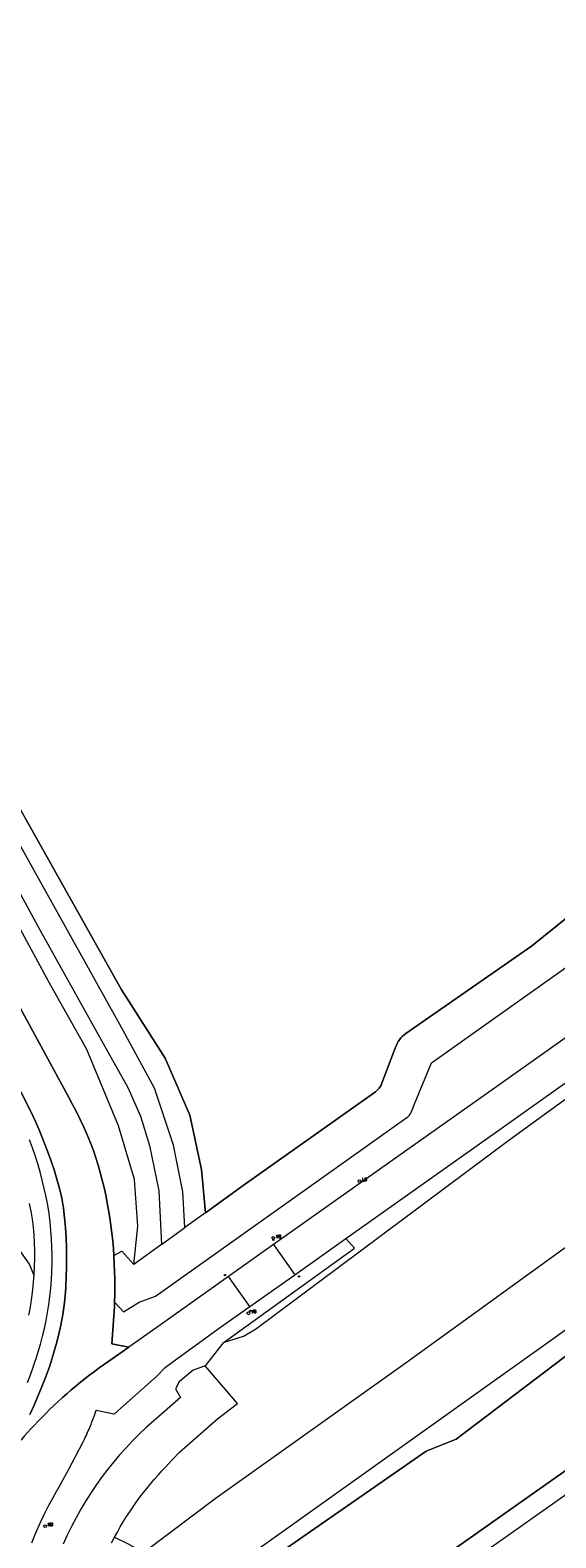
# Model space of a CAD drawing. Header units: metres. Extents: x 138165 to 154469, y 480134 to 494189.
# Tile 864 of 1056: x 148539 to 148634, y 486315 to 486588. Entities that reach past the tile are written whole.
import ezdxf

# ---------------------------------------------------------------- set-up
doc = ezdxf.new("R2010")
doc.units = ezdxf.units.M
doc.header["$LTSCALE"] = 0.001
doc.header["$MEASUREMENT"] = 0
for name, color, linetype, lineweight in [('TOP-L-topo objecten punt', 7, 'Continuous', 0), ('TOP-L-topo objecten vlak', 7, 'Continuous', 0), ('TOP-L-water beschoeiing', 7, 'Continuous', 0)]:
    doc.layers.add(name, color=color, linetype=linetype, lineweight=lineweight)
doc.styles.add('Style-STANDARD', font='STANDARD.shx')

# ---------------------------------------------------------------- blocks, each defined once
blk = doc.blocks.new('121')
at = {"layer": 'TOP-L-topo objecten punt', "color": 7, "linetype": 'Continuous', "lineweight": 0}
blk.add_circle((0, 0), 0.025, dxfattribs=at)
at = {"layer": 'TOP-L-topo objecten punt', "color": 7, "linetype": 'Continuous', "lineweight": 0, "style": 'Style-STANDARD'}
blk.add_text('LD', height=0.06, dxfattribs=at).set_placement((0.0483, 0))
blk = doc.blocks.new('10')
at = {"layer": 'TOP-L-topo objecten punt', "linetype": 'Continuous', "lineweight": 0}
blk.add_circle((0, 0), 0.0125, dxfattribs=at)
blk = doc.blocks.new('14')
at = {"layer": 'TOP-L-topo objecten punt', "color": 7, "linetype": 'Continuous', "lineweight": 0}
blk.add_circle((0, 0), 0.025, dxfattribs=at)
at = {"layer": 'TOP-L-topo objecten punt', "color": 7, "linetype": 'Continuous', "lineweight": 0, "style": 'Style-STANDARD'}
blk.add_text('VB', height=0.06, dxfattribs=at).set_placement((0.0483, 0))
blk = doc.blocks.new('11')
at = {"layer": 'TOP-L-topo objecten punt', "color": 7, "linetype": 'Continuous', "lineweight": 0}
blk.add_circle((0, 0), 0.025, dxfattribs=at)
at = {"layer": 'TOP-L-topo objecten punt', "color": 7, "linetype": 'Continuous', "lineweight": 0, "style": 'Style-STANDARD'}
blk.add_text('AB', height=0.06, dxfattribs=at).set_placement((0.0483, 0))

msp = doc.modelspace()

# ---------------------------------------------------------------- linework, layer by layer
at = {"layer": 'TOP-L-topo objecten vlak', "flags": 128}
for points in [[(149224.7, 486764.21), (149220.12, 486763.36), (148872.21, 486521.49), (148549.21, 486291.37), (148541.85, 486280.9)], [(149244.17, 486752.78), (149243.56, 486755.84), (149073.2, 486635.17), (149062.13, 486628.06), (149000, 486584.29), (148880.36, 486500), (148552.46, 486268.99)], [(148552.46, 486268.99), (148554.63, 486266.09), (148886.24, 486500), (149228.62, 486741.5), (149244.17, 486752.78)], [(148958.36, 486622.74), (148896.42, 486579.22), (148818.73, 486523.76), (148808.15, 486516.14), (148802.96, 486511.96), (148798.62, 486508.36), (148794.76, 486505.24), (148777.19, 486492.75), (148770.95, 486488.84), (148762.96, 486485.24), (148714.49, 486450.42), (148648.02, 486403.53), (148625.38, 486387.13), (148579.6, 486353), (148577.54, 486351.84), (148573.75, 486350.62)], [(148554.14, 486315.53), (148556.49, 486314.42), (148559.4, 486312.75), (148572.3, 486322.53), (148606.83, 486347.08), (148691.71, 486408.45), (148910.37, 486562.41), (148970.62, 486603.96)], [(148570.56, 486374.09), (148569.89, 486381.89), (148567.77, 486391.68), (148563.28, 486401.99), (148555.34, 486414.43), (148538.14, 486445.12), (148518.3, 486481.1), (148488.93, 486532.7), (148478.34, 486550.96), (148473.85, 486559.42), (148468.03, 486572.65), (148465.64, 486578.47), (148464.59, 486582.71), (148464.76, 486585.72), (148464.71, 486586.94), (148461.09, 486584.47)], [(148566.86, 486371.41), (148566.48, 486377.84), (148564.79, 486386.31), (148561.4, 486396.58), (148555.69, 486406.95), (148523.2, 486465.26), (148498.64, 486510.24), (148491.34, 486523.05), (148481.71, 486537.55), (148465.3, 486564.64), (148461.39, 486571.09), (148460.22, 486575.33), (148460.54, 486580.2), (148461.09, 486584.47)], [(148557.66, 486364.75), (148558.38, 486371.67), (148557.75, 486380.09), (148554.89, 486389.77), (148549.17, 486403.58), (148542.35, 486415.65), (148519.33, 486458.03), (148504.88, 486487.4), (148491.39, 486512.33), (148470.75, 486540.42), (148461.86, 486554.4), (148454.4, 486568.05), (148452.65, 486574.24), (148453.27, 486577.72), (148453.59, 486579.69), (148453.79, 486580.88)], [(148457.13, 486581.77), (148456.1, 486578.08), (148456.41, 486573.42), (148458, 486569.51), (148476.52, 486539.45), (148490.6, 486518.5), (148503.3, 486494.47), (148517.16, 486468.22), (148540.66, 486425.15), (148552.09, 486404.62), (148556.53, 486396.68), (148558.86, 486391.5), (148560.45, 486386.2), (148562.14, 486378.06), (148562.61, 486368.34)], [(148554.15, 486357.76), (148554.26, 486357.84), (148555.77, 486356.21), (148558.59, 486357.92), (148561.57, 486359.01), (148606.96, 486391.28), (148607.13, 486391.41), (148607.29, 486391.56), (148607.43, 486391.72), (148607.56, 486391.9), (148607.67, 486392.09), (148607.76, 486392.29), (148608.4, 486393.85), (148611.37, 486401.15), (148636.68, 486419.08), (148642.66, 486423.59), (148663.56, 486431.46), (148707.94, 486463.07), (148772.72, 486508.67), (148817.27, 486540.29)], [(148539.57, 486362.86), (148538.77, 486364.83), (148528.75, 486378.94), (148522.61, 486384.85), (148510.55, 486396.92), (148501.22, 486412.39), (148494.85, 486422.4), (148487.11, 486431.28), (148476.45, 486447.91), (148462.95, 486478.23), (148458.83, 486484.74), (148454.38, 486492.99), (148444.38, 486511.72), (148441.52, 486519.82), (148442.95, 486523.79), (148446.3, 486528.08), (148447.06, 486529.04)], [(148776.15, 486505.14), (148714.11, 486461.23), (148643.01, 486410.89), (148619.86, 486394.5), (148594.02, 486376.24), (148585.31, 486370.08), (148582.89, 486368.37)], [(148848.61, 486499.34), (148774.25, 486446.76), (148745.42, 486428.01), (148716, 486406.48), (148692.28, 486388.32), (148681.45, 486382.17), (148668.72, 486372.5), (148640.76, 486352.14), (148615.87, 486333.25), (148610.46, 486331.05), (148550.88, 486289.75), (148541.16, 486278.34), (148539.57, 486272.55), (148541.2, 486270.26), (148549.49, 486269.32), (148552.46, 486268.99), (148880.36, 486500)], [(148541.16, 486278.34), (148550.88, 486289.75), (148610.46, 486331.05), (148615.87, 486333.25), (148640.76, 486352.14), (148668.72, 486372.5), (148681.45, 486382.17), (148692.28, 486388.32), (148716, 486406.48), (148745.42, 486428.01), (148774.25, 486446.76), (148848.61, 486499.34)], [(148595.94, 486369.45), (148624.39, 486389.62), (148646.86, 486405.51), (148723.26, 486459.62), (148779.98, 486499.69)], [(148538.14, 486445.12), (148555.34, 486414.43), (148563.28, 486401.99), (148567.77, 486391.68), (148569.89, 486381.89), (148570.56, 486374.09), (148577.36, 486379.01), (148600.88, 486395.63), (148601.26, 486395.92), (148601.61, 486396.24), (148601.93, 486396.59), (148602.22, 486396.97), (148604.73, 486403.46), (148605.04, 486404.24), (148605.2, 486404.62), (148605.39, 486404.97), (148605.62, 486405.32), (148605.87, 486405.64), (148606.15, 486405.93), (148606.45, 486406.21), (148606.78, 486406.46), (148629.46, 486422.18), (148636.27, 486427.65)], [(148636.27, 486427.65), (148629.46, 486422.18), (148606.78, 486406.46), (148606.45, 486406.21), (148606.15, 486405.93), (148605.87, 486405.64), (148605.62, 486405.32), (148605.39, 486404.97), (148605.2, 486404.62), (148605.04, 486404.24), (148604.73, 486403.46), (148602.22, 486396.97), (148601.93, 486396.59), (148601.61, 486396.24), (148601.26, 486395.92), (148600.88, 486395.63), (148577.36, 486379.01), (148570.56, 486374.09)], [(148532.9, 486418.71), (148545.82, 486394.98), (148546.57, 486393.65), (148547.29, 486392.3), (148547.97, 486390.93), (148548.61, 486389.55), (148549.22, 486388.15), (148549.8, 486386.73), (148550.33, 486385.31), (148550.78, 486383.99), (148551.2, 486382.66), (148551.58, 486381.33), (148551.94, 486379.98), (148552.26, 486378.62), (148552.56, 486377.26), (148552.83, 486375.9), (148553.08, 486374.53), (148553.31, 486373.16), (148553.51, 486371.78), (148553.67, 486370.39), (148553.82, 486369.01), (148553.94, 486367.62), (148554.02, 486366.36)], [(148538.46, 486334.45), (148539.07, 486335.12), (148539.69, 486335.78), (148540.38, 486336.5), (148541.07, 486337.22), (148541.78, 486337.93), (148542.49, 486338.63), (148543.22, 486339.32), (148543.95, 486340.01), (148544.74, 486340.72), (148545.54, 486341.43), (148546.35, 486342.13), (148547.17, 486342.82), (148548, 486343.49), (148548.84, 486344.16), (148549.68, 486344.81), (148550.54, 486345.45), (148551.4, 486346.09), (148553.15, 486347.31), (148556.74, 486349.84), (148553.67, 486350.44), (148554.13, 486357.08), (148554.15, 486357.76), (148554.2, 486359.62), (148554.2, 486360.9), (148554.19, 486362.17), (148554.16, 486363.45), (148554.11, 486364.84), (148554.03, 486366.23), (148554.02, 486366.36), (148553.94, 486367.62), (148553.82, 486369.01), (148553.67, 486370.39), (148553.51, 486371.78), (148553.31, 486373.16), (148553.08, 486374.53), (148552.83, 486375.9), (148552.56, 486377.26), (148552.26, 486378.62), (148551.94, 486379.98), (148551.58, 486381.33), (148551.2, 486382.66), (148550.78, 486383.99), (148550.33, 486385.31), (148549.8, 486386.73), (148549.22, 486388.15), (148548.61, 486389.55), (148547.97, 486390.93), (148547.29, 486392.3), (148546.57, 486393.65), (148545.82, 486394.98), (148532.9, 486418.71)], [(148538.83, 486337.65), (148539.63, 486339.36), (148540.39, 486341.1), (148541.11, 486342.86), (148541.8, 486344.65), (148542.45, 486346.45), (148543.04, 486348.27), (148543.58, 486350.11), (148543.63, 486350.31), (148544.06, 486351.96), (148544.47, 486353.82), (148544.81, 486355.7), (148545.05, 486357.4), (148545.23, 486359.1), (148545.34, 486360.59), (148545.36, 486360.81), (148545.44, 486362.53), (148545.48, 486364.24), (148545.48, 486365.96), (148545.46, 486367.76), (148545.4, 486369.56), (148545.3, 486371.36), (148545.14, 486373.16), (148544.91, 486374.94), (148544.61, 486376.71), (148544.22, 486378.45), (148543.76, 486380.16), (148543.24, 486381.86), (148542.66, 486383.55), (148542.05, 486385.22), (148541.41, 486386.89), (148540.67, 486388.73), (148539.88, 486390.56), (148539.05, 486392.37), (148537.26, 486395.92)], [(148537.26, 486395.92), (148539.05, 486392.37), (148539.88, 486390.56), (148540.67, 486388.73), (148541.41, 486386.89), (148542.05, 486385.22), (148542.66, 486383.55), (148543.24, 486381.86), (148543.76, 486380.16), (148544.22, 486378.45), (148544.61, 486376.71), (148544.91, 486374.94), (148545.14, 486373.16), (148545.3, 486371.36), (148545.4, 486369.56), (148545.46, 486367.76), (148545.48, 486365.96), (148545.48, 486364.24), (148545.44, 486362.53), (148545.36, 486360.81), (148545.34, 486360.59), (148545.23, 486359.1), (148545.05, 486357.4), (148544.81, 486355.7), (148544.47, 486353.82), (148544.06, 486351.96), (148543.63, 486350.31), (148543.58, 486350.11), (148543.04, 486348.27), (148542.45, 486346.45), (148541.8, 486344.65), (148541.11, 486342.86), (148540.39, 486341.1), (148539.63, 486339.36), (148538.83, 486337.65)], [(148538.45, 486343.45), (148538.98, 486344.81), (148539.47, 486346.19), (148539.91, 486347.5), (148539.94, 486347.58), (148540.38, 486348.97), (148540.79, 486350.38), (148541.16, 486351.79), (148541.5, 486353.22), (148541.8, 486354.65), (148542.07, 486356.09), (148542.3, 486357.55), (148542.42, 486358.52), (148542.49, 486359.02), (148542.64, 486360.5), (148542.76, 486361.98), (148542.85, 486363.46), (148542.89, 486364.95), (148542.89, 486366.43), (148542.86, 486367.92), (148542.79, 486369.4), (148542.68, 486370.88), (148542.52, 486372.41), (148542.32, 486373.93), (148542.08, 486375.45), (148541.79, 486376.97), (148541.47, 486378.48), (148541.11, 486379.97), (148540.71, 486381.46), (148540.28, 486382.94), (148539.82, 486384.39), (148539.32, 486385.83), (148538.79, 486387.26)], [(148538.75, 486375.78), (148539.02, 486374.35), (148539.25, 486372.91), (148539.44, 486371.47), (148539.57, 486370.02), (148539.66, 486368.62), (148539.7, 486367.21), (148539.7, 486365.8), (148539.65, 486364.39), (148539.58, 486362.98), (148539.57, 486362.86)], [(148570.56, 486374.09), (148566.86, 486371.41)], [(148562.61, 486368.34), (148566.86, 486371.41)], [(148562.61, 486368.34), (148557.66, 486364.75)], [(148573.75, 486350.62), (148597.47, 486367.67), (148595.94, 486369.45)], [(148582.89, 486368.37), (148574.73, 486362.6)], [(148582.89, 486368.37), (148586.71, 486362.91)], [(148586.71, 486362.91), (148595.94, 486369.45)], [(148554.02, 486366.36), (148555.48, 486367.16), (148557.66, 486364.75)], [(148554.02, 486366.36), (148554.03, 486366.23), (148554.11, 486364.84), (148554.16, 486363.45), (148554.19, 486362.17), (148554.2, 486360.9), (148554.2, 486359.62), (148554.15, 486357.76)], [(148539.57, 486362.86), (148539.47, 486361.57), (148539.33, 486360.17), (148539.17, 486358.82), (148538.96, 486357.47), (148538.73, 486356.13), (148538.62, 486355.58)], [(148574.73, 486362.6), (148561.63, 486353.28), (148556.74, 486349.84)], [(148578.58, 486357.14), (148574.73, 486362.6)], [(148578.58, 486357.14), (148586.71, 486362.91)], [(148539.2, 486314.53), (148539.77, 486315.91), (148540.36, 486317.27), (148540.98, 486318.63), (148541.62, 486319.97), (148542.3, 486321.29), (148542.99, 486322.6), (148543.72, 486323.91), (148544.21, 486324.76), (148545.82, 486327.67), (148548.45, 486332.62), (148548.73, 486333.22), (148548.88, 486333.53), (148549.02, 486333.83), (148549.15, 486334.13), (148549.29, 486334.44), (148549.42, 486334.75), (148549.56, 486335.05), (148549.68, 486335.34), (148549.79, 486335.62), (148549.91, 486335.91), (148550.02, 486336.19), (148550.14, 486336.48), (148550.25, 486336.77), (148550.36, 486337.05), (148550.47, 486337.34), (148550.83, 486338.44), (148554.02, 486337.82), (148554.16, 486337.8), (148561.81, 486344.61), (148563.32, 486346.18), (148564.52, 486347.08), (148573.28, 486353.43), (148578.58, 486357.14)], [(148554.15, 486357.76), (148554.13, 486357.08), (148553.67, 486350.44), (148556.74, 486349.84)], [(148556.74, 486349.84), (148553.15, 486347.31), (148551.4, 486346.09), (148550.54, 486345.45), (148549.68, 486344.81), (148548.84, 486344.16), (148548, 486343.49), (148547.17, 486342.82), (148546.35, 486342.13), (148545.54, 486341.43), (148544.74, 486340.72), (148543.95, 486340.01), (148543.22, 486339.32), (148542.49, 486338.63), (148541.78, 486337.93), (148541.07, 486337.22), (148540.38, 486336.5), (148539.69, 486335.78), (148539.07, 486335.12), (148538.46, 486334.45), (148537.86, 486333.78), (148537.27, 486333.1), (148536.68, 486332.42), (148534.37, 486329.76)], [(148573.75, 486350.62), (148570.53, 486346.44)], [(148570.53, 486346.44), (148568.34, 486345.67), (148565.8, 486343.59), (148565.16, 486342.3), (148566.07, 486340.73), (148559.81, 486335.26), (148558.59, 486334.1), (148557.4, 486332.91), (148556.24, 486331.68), (148555.11, 486330.43), (148554.02, 486329.15), (148552.96, 486327.83), (148551.94, 486326.49), (148550.92, 486325.06), (148549.93, 486323.6), (148548.98, 486322.1), (148548.08, 486320.58), (148547.21, 486319.04), (148546.39, 486317.47), (148545.62, 486315.89), (148544.89, 486314.3)], [(148554.14, 486315.53), (148554.66, 486316.47), (148555.19, 486317.41), (148555.74, 486318.33), (148556.31, 486319.24), (148556.9, 486320.14), (148557.5, 486321.03), (148558.12, 486321.91), (148558.75, 486322.75), (148559.39, 486323.58), (148560.05, 486324.39), (148560.72, 486325.2), (148561.4, 486326), (148562.09, 486326.79), (148562.71, 486327.48), (148563.33, 486328.17), (148563.97, 486328.85), (148564.61, 486329.53), (148565.91, 486330.85), (148572.76, 486336.9), (148576.38, 486339.69), (148570.53, 486346.44)], [(148553.63, 486314.54), (148554.14, 486315.53)]]:
    msp.add_lwpolyline(points, dxfattribs=at)
at = {"layer": 'TOP-L-water beschoeiing', "flags": 128}
msp.add_lwpolyline([(148880.36, 486500), (148552.46, 486268.99), (148549.49, 486269.32)], dxfattribs=at)

# ---------------------------------------------------------------- block references
at = {"layer": 'TOP-L-topo objecten punt', "xscale": 10, "yscale": 10, "zscale": 10}
for name, p in [('121', (148598.38, 486379.8)), ('14', (148582.83, 486369.53)), ('10', (148582.85, 486369.2)), ('10', (148574.09, 486362.84)), ('10', (148587.47, 486362.6)), ('14', (148578.36, 486355.94)), ('10', (148578.64, 486356.37)), ('14', (148541.62, 486317.53)), ('11', (148541.62, 486317.53))]:
    msp.add_blockref(name, p, dxfattribs=at)

doc.saveas('drawing.dxf')
